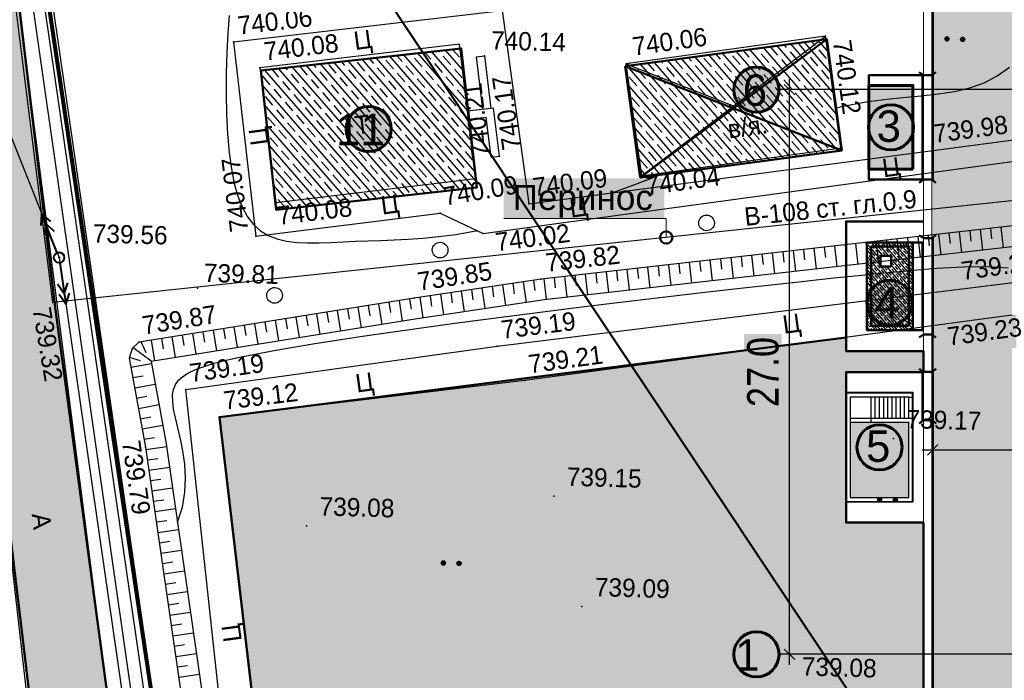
# Model space of a CAD drawing. Header units: millimetres. Extents: x -257011 to 237647566, y 2784933 to 6706507.
# Tile 337 of 451: x 9659576 to 9706652, y 5674406 to 5705994. Entities that reach past the tile are written whole.
import ezdxf

# ---------------------------------------------------------------- set-up
doc = ezdxf.new("R2010")
doc.units = ezdxf.units.MM
doc.header["$LTSCALE"] = 1000
doc.header["$PDMODE"] = 32
doc.header["$PDSIZE"] = 0.3
for name, pattern in [('Д_ТРОТ_ТРУБА', [3, 1.5, -1.5]), ('ДОРОГИ_СТРОЯЩ', [9, 8, -1]), ('ОТКОС_НИЗ', [1.2, 0.2, -1])]:
    doc.linetypes.add(name, pattern=pattern)
for name, color, linetype in [('(002) Рамка', 7, 'Continuous'), ('(004) Точки рельефа', 7, 'Continuous'), ('(007) Здания', 7, 'Continuous'), ('(013) Газопровод', 30, 'ИК_Газопровод -------г--------'), ('(014) Водопровод', 5, 'ИК_Водопровод -------в--------'), ('(022) Возд. Линии', 7, 'Continuous'), ('(025) Дорога', 7, 'Continuous'), ('(028) Гидротехн.', 7, 'Continuous'), ('(031) Горизонтали', 42, 'Continuous'), ('(035) Откосы', 7, 'Continuous'), ('(036) Растительность', 7, 'Continuous'), ('(038) Деревья', 7, 'Continuous'), ('(040) Ограда', 7, 'Continuous')]:
    doc.layers.add(name, color=color, linetype=linetype)
for name, color, linetype, lineweight in [('(032) Горизонтали утолщенные', 32, 'Continuous', 30), ('.', 7, 'Continuous', 15), ('Ф А С А Д', 250, 'Continuous', 15)]:
    doc.layers.add(name, color=color, linetype=linetype, lineweight=lineweight)
doc.styles.add('BM-431', font='txt')
doc.styles.add('D-431', font='txt', dxfattribs={"width": 2})
doc.styles.add('P-131', font='txt')
doc.styles.add('Roman', font='romans')
doc.styles.get("Standard").update_dxf_attribs({"font": 'ARIALN.TTF'})
doc.styles.add('Фарход', font='ARIALN.TTF')
doc.linetypes.add('FENCELINE2', pattern='A,6.35,-2.54,[132,ltypeshp.shx,S=2.54,R=0,X=-2.54,Y=0],-2.54,25.4', length=36.83)
doc.linetypes.add('KANALIS_K', pattern='A,1,["<",Standard,S=1.8,R=0,X=-0.9,Y=-0.9],3,-1,["К",Standard,S=1.8,R=0,X=-0.9,Y=-0.9],-1,10', length=16)
doc.linetypes.add('ИК_Водопровод -------в--------', pattern='A,9,-0.6,["В",Standard,S=1.2,R=0,X=0,Y=-0.6],-1.2', length=10.8)
doc.linetypes.add('ИК_Газопровод -------г--------', pattern='A,9,-0.6,["Г",Standard,S=1.2,R=0,X=0,Y=-0.6],-1.2', length=10.8)
doc.linetypes.add('ОГРАДА_БЕТ', pattern='A,4,["|",Standard,S=0.8,R=0,X=0,Y=-0.8],4', length=8)
doc.dimstyles.new('ISO-25$0', dxfattribs={"dimtxt": 300, "dimasz": 200, "dimexe": 100, "dimexo": 300, "dimgap": 50, "dimtad": 1, "dimdec": 0, "dimtxsty": 'Фарход', "dimblk": 'OBLIQUE', "dimcen": 250, "dimclrd": 256, "dimclrt": 250, "dimadec": 0, "dimazin": 0, "dimtfac": 1, "dimtdec": 0, "dimtmove": 0, "dimatfit": 3, "dimldrblk": 'OBLIQUE', "dimfxl": 0, "dimlwd": -1, "dimarcsym": 0})

# ---------------------------------------------------------------- blocks, each defined once
blk = doc.blocks.new('dshgts')
h = blk.add_hatch()
h.set_pattern_fill('JIS_STN_1E', color=142, scale=200, angle=355.6832, style=0)
h.set_pattern_definition([(40.683213, (3111448.16, -5389468.48), (-130.375251, 151.665072), []), (40.683213, (3111588.76, -5389479.1), (-130.375251, 151.665072), [200, -100])])
h.paths.add_polyline_path([(4247122, -1140664), (4247122, -1142864), (4251322, -1142864), (4251322, -1140664)])
h.paths.add_polyline_path([(4250172, -1141814), (4250172, -1141314), (4250672, -1141314), (4250672, -1141814)], flags=16)
at = {"lineweight": 50, "ltscale": 1000}
for points in [[(4247122, -1142864), (4247122, -1140664), (4251322, -1140664), (4251322, -1142864)], [(4247322, -1142664), (4247322, -1140864), (4251122, -1140864), (4251122, -1142664)], [(4250172, -1141814), (4250172, -1141314), (4250672, -1141314), (4250672, -1141814)]]:
    blk.add_lwpolyline(points, close=True, dxfattribs=at)
blk = doc.blocks.new('gstrhsrth')
at = {"layer": '(040) Ограда', "linetype": 'KANALIS_K', "ltscale": 1000}
h = blk.add_hatch(color=256, dxfattribs=at)
h.set_gradient(color1=(255, 0, 0), color2=(209, 0, 0), one_color=1, tint=0.41, name='INVSPHERICAL')
h.paths.add_polyline_path([(4274197, -1313201), (4271397, -1313201), (4271397, -1316801), (4274197, -1316801)])
for p, q in [((4272397, -1313201), (4272397, -1312001)), ((4272597, -1313001), (4272597, -1312001)), ((4272797, -1313001), (4272797, -1312001)), ((4272997, -1313001), (4272997, -1312001)), ((4273197, -1313001), (4273197, -1312001)), ((4273397, -1313001), (4273397, -1312001)), ((4273597, -1313001), (4273597, -1312001)), ((4273797, -1313001), (4273797, -1312001)), ((4273997, -1313001), (4273997, -1312001)), ((4274197, -1312001), (4274397, -1312001)), ((4274397, -1313001), (4274397, -1312001))]:
    blk.add_line(p, q)
at = {"lineweight": 30}
for p, q in [((4274197, -1313001), (4274197, -1312001)), ((4271397, -1313001), (4274397, -1313001)), ((4271397, -1313201), (4274197, -1313201))]:
    blk.add_line(p, q, dxfattribs=at)
at = {"lineweight": 40}
blk.add_lwpolyline([(4274397, -1313001), (4274397, -1311801), (4271197, -1311801), (4271197, -1317001), (4274397, -1317001), (4274397, -1313001)], dxfattribs=at)
at = {"lineweight": 30}
for points in [[(4274197, -1312001), (4271397, -1312001), (4271397, -1313201)], [(4271397, -1313201), (4271397, -1316801), (4274197, -1316801), (4274197, -1313201)]]:
    blk.add_lwpolyline(points, dxfattribs=at)
blk = doc.blocks.new('d')
at = {"layer": '(038) Деревья', "color": 30}
blk.add_ellipse((0, 0), major_axis=(0.265, 0.265), ratio=1, start_param=5.497787, end_param=11.780972, dxfattribs=at)
blk = doc.blocks.new('*X70')
at = {"color": 0}
for p, q in [((1.8, 2.04), (2.2, 2.04)), ((1.8, 2.03), (2.2, 2.03)), ((1.8, 2.02), (2.2, 2.02)), ((1.8, 2.01), (2.2, 2.01)), ((1.8, 2), (2.2, 2)), ((1.8, 1.99), (2.2, 1.99)), ((1.8, 1.98), (2.2, 1.98)), ((1.8, 1.97), (2.2, 1.97)), ((1.8, 1.96), (2.2, 1.96)), ((1.81, 2.07), (2.19, 2.07)), ((1.81, 2.06), (2.19, 2.06)), ((1.81, 2.05), (2.19, 2.05)), ((1.81, 1.95), (2.19, 1.95)), ((1.81, 1.94), (2.19, 1.94)), ((1.81, 1.93), (2.19, 1.93)), ((1.82, 2.09), (2.18, 2.09)), ((1.82, 2.08), (2.18, 2.08)), ((1.82, 1.92), (2.18, 1.92)), ((1.82, 1.91), (2.18, 1.91)), ((1.83, 2.11), (2.17, 2.11)), ((1.83, 2.1), (2.17, 2.1)), ((1.83, 1.9), (2.17, 1.9)), ((1.83, 1.89), (2.17, 1.89)), ((1.84, 2.12), (2.16, 2.12)), ((1.85, 2.13), (2.15, 2.13)), ((1.86, 2.14), (2.14, 2.14)), ((1.87, 2.15), (2.13, 2.15)), ((1.88, 2.16), (2.12, 2.16)), ((1.9, 2.17), (2.11, 2.17)), ((1.91, 2.18), (2.09, 2.18)), ((1.94, 2.19), (2.06, 2.19)), ((1.84, 1.88), (2.16, 1.88)), ((1.85, 1.87), (2.15, 1.87)), ((1.86, 1.86), (2.14, 1.86)), ((1.87, 1.85), (2.13, 1.85)), ((1.88, 1.84), (2.12, 1.84)), ((1.9, 1.83), (2.11, 1.83)), ((1.91, 1.82), (2.09, 1.82)), ((1.94, 1.81), (2.06, 1.81))]:
    blk.add_line(p, q, dxfattribs=at)
blk = doc.blocks.new('I04100')
blk.add_circle((0, 0), 0.2)
blk.add_blockref('*X70', (-2, -2))
blk = doc.blocks.new('kjvklglhl')
at = {"layer": '(004) Точки рельефа'}
for p in [(297.645, 516.318), (269.368, 515.247), (281.381, 514.923), (288.288, 514.748), (270.656, 514.043), (282.225, 510.142), (289.035, 509.402), (281.113, 509.046), (271.615, 507.581), (283.702, 507.914), (279.473, 507.345), (281.553, 506.423), (270.684, 506.001), (284.392, 504.328), (267.971, 503.425), (278.337, 503.244), (261.079, 502.552), (282.371, 501.061), (265.243, 500.775), (283.734, 499.451), (267.554, 498.57), (269.193, 497.303), (301.434, 497.175), (265.706, 495.765), (285.277, 493.966), (273.5, 492.215), (286.766, 488.729)]:
    blk.add_point(p, dxfattribs=at)
at = {"layer": '(007) Здания'}
blk.add_lwpolyline([(260.697, 523.867), (259.102, 523.459), (272.919, 444.041), (279.772, 407.727), (310.568, 407.829), (331.929, 406.641), (338.864, 406.255)], dxfattribs=at)
blk.add_lwpolyline([(281.113, 509.046), (280.163, 515.454), (270.656, 514.043), (271.606, 507.636)], close=True, dxfattribs=at)
at = {"layer": '(013) Газопровод', "ltscale": 0.5, "flags": 128}
blk.add_lwpolyline([(278.367, 408.415), (257.036, 532.282)], dxfattribs=at)
at = {"layer": '(014) Водопровод', "ltscale": 0.5, "flags": 128}
blk.add_lwpolyline([(325.711, 440.112), (326.312, 440.162), (325.744, 440.975), (323.361, 447.342), (313.499, 509.603), (261.079, 502.552), (256.511, 532.162)], dxfattribs=at)
at = {"layer": '(022) Возд. Линии', "lineweight": 40}
for p, q in [((260.425, 506.775), (260.394, 506.217)), ((260.425, 506.775), (260.853, 506.415)), ((261.217, 504.939), (260.425, 506.775)), ((260.623, 506.316), (260.592, 505.758)), ((260.623, 506.316), (261.051, 505.956)), ((261.359, 504.461), (261.701, 502.49)), ((261.615, 502.983), (261.284, 503.433)), ((261.615, 502.983), (261.776, 503.518)), ((261.701, 502.49), (261.369, 502.94)), ((261.701, 502.49), (261.862, 503.026))]:
    blk.add_line(p, q, dxfattribs=at)
at = {"layer": '(022) Возд. Линии', "color": 1}
blk.add_lwpolyline([(250.311, 530.231), (261.316, 504.709), (269.524, 457.39), (280.83, 410.667), (321.945, 409.43), (327.393, 409.266)], dxfattribs=at)
at = {"layer": '(022) Возд. Линии', "lineweight": 40}
blk.add_circle((261.316, 504.709), 0.25, dxfattribs=at)
blk.add_point((261.316, 504.709), dxfattribs=at)
at = {"layer": '(025) Дорога', "linetype": 'Д_ТРОТ_ТРУБА', "flags": 128}
for points in [[(276.271, 401.474), (276.032, 403.339), (271.153, 441.699), (264.611, 481.335), (258.554, 519.926), (258.12, 523.201), (258.253, 523.704), (258.69, 524.198), (277.345, 530.037), (292.802, 535.347), (297.832, 536.245), (297.413, 538.591), (292.678, 537.746), (274.449, 531.593), (260.769, 526.931), (259.947, 526.822), (259.362, 527.449), (258.374, 532.486)], [(254.176, 531.447), (254.747, 528.326), (255.283, 519.313), (261.281, 477.255), (267.133, 440.193), (271.605, 408.84), (272.687, 401.176)], [(269.368, 515.247), (282.156, 517.109), (283.702, 507.914), (307.271, 511.692), (310.476, 513.628), (310.443, 515.538), (318.567, 515.917), (330.341, 516.212), (329.81, 527.423), (321.381, 528.706), (305.268, 531.339), (301.294, 530.976)], [(323.251, 418.267), (300.714, 414.809), (283.138, 412.485), (281.122, 413.564), (275.085, 449.451), (270.84, 474.617), (267.554, 498.57), (282.371, 501.061), (308.67, 505.056), (310.788, 503.765), (314.781, 477.717), (318.108, 454.899), (323.251, 418.267)], [(321.731, 420.742), (316.881, 452.353), (313.048, 477.771), (309.058, 502.896), (307.912, 503.399), (283.734, 499.451), (269.193, 497.303), (272.561, 474.353), (276.62, 450.413), (282.198, 415.2), (283.437, 414.157), (320.719, 419.528), (321.731, 420.742)]]:
    blk.add_lwpolyline(points, dxfattribs=at)
blk.add_lwpolyline([(269.368, 515.247), (270.684, 506.001), (279.473, 507.345), (281.553, 506.423), (308.542, 510.883), (312.531, 513.649), (318.524, 513.838), (330.524, 514.19), (333.406, 460.634), (331.811, 454.811, 1.56758), (332.906, 443.73, 0.509364), (333.962, 453.359), (336.672, 456.912), (338.021, 457.657), (347.714, 458.292), (347.773, 448.108), (343.552, 448.203), (343.703, 435.09)], format="xyb", dxfattribs=at)
at = {"layer": '(028) Гидротехн.'}
blk.add_lwpolyline([(297.645, 516.318), (288.142, 514.724), (289.035, 509.402), (298.538, 510.997)], close=True, dxfattribs=at)
for points in [[(289.035, 509.402), (297.645, 516.318)], [(288.142, 514.724), (293.34, 512.86)]]:
    blk.add_lwpolyline(points, dxfattribs=at)
at = {"layer": '(031) Горизонтали', "flags": 128}
blk.add_lwpolyline([(267.333, 492.218), (267.545, 492.95), (267.646, 493.663), (267.656, 494.352), (267.598, 495.01), (267.49, 495.631), (267.356, 496.208), (267.215, 496.737), (267.088, 497.21), (266.994, 497.624), (266.939, 497.983), (266.928, 498.294), (266.963, 498.564), (267.051, 498.801), (267.193, 499.009), (267.395, 499.198), (267.661, 499.373), (267.994, 499.54), (268.398, 499.703), (268.878, 499.864), (269.437, 500.026), (270.08, 500.19), (270.811, 500.359), (271.633, 500.536), (272.55, 500.723), (273.567, 500.921), (274.689, 501.132), (275.92, 501.356), (277.265, 501.593), (278.729, 501.843), (280.317, 502.106), (282.034, 502.383), (283.885, 502.675), (285.866, 502.979), (287.944, 503.292), (290.08, 503.607), (292.231, 503.919), (294.357, 504.221), (296.418, 504.507), (298.372, 504.773), (300.178, 505.01), (301.805, 505.214), (303.257, 505.375), (304.547, 505.482), (305.689, 505.527), (306.696, 505.498)], dxfattribs=at)
at = {"layer": '(032) Горизонтали утолщенные'}
for points in [[(269.114, 516.508), (269.073, 515.66), (269.052, 514.736), (269.053, 513.763), (269.077, 512.771), (269.125, 511.789), (269.199, 510.844), (269.301, 509.966), (269.431, 509.179), (269.591, 508.483), (269.783, 507.876), (270.01, 507.354), (270.271, 506.913), (270.57, 506.55), (270.908, 506.261), (271.287, 506.043), (271.707, 505.89), (272.165, 505.796), (272.656, 505.748), (273.176, 505.739), (273.721, 505.758), (274.286, 505.796), (274.866, 505.842), (275.457, 505.888), (276.057, 505.926), (276.671, 505.961), (277.308, 506), (277.975, 506.051), (278.68, 506.121), (279.433, 506.218), (280.239, 506.348), (281.109, 506.521), (281.256, 506.555)], [(298.22, 512.887), (298.594, 512.997), (299.579, 513.218), (300.526, 513.376), (301.434, 513.496), (302.3, 513.6), (303.121, 513.709), (303.895, 513.848), (304.62, 514.038), (305.293, 514.301), (305.912, 514.654), (306.481, 515.08)], [(287.658, 508.548), (288.616, 508.922), (289.781, 509.402), (290.25, 509.606)]]:
    blk.add_lwpolyline(points, dxfattribs=at)
at = {"layer": '(035) Откосы'}
for p, q in [((303.897, 506.583), (303.826, 507.078)), ((304.462, 506.158), (304.321, 507.148)), ((304.886, 506.723), (304.816, 507.218)), ((305.451, 506.298), (305.311, 507.288)), ((305.876, 506.863), (305.806, 507.358)), ((306.441, 506.438), (306.301, 507.428)), ((300.502, 505.598), (300.362, 506.588)), ((300.927, 506.163), (300.857, 506.658)), ((301.492, 505.738), (301.352, 506.728)), ((301.917, 506.303), (301.847, 506.798)), ((302.482, 505.878), (302.342, 506.868)), ((302.907, 506.443), (302.837, 506.938)), ((303.472, 506.018), (303.332, 507.008)), ((296.968, 505.603), (296.898, 506.098)), ((297.533, 505.178), (297.393, 506.168)), ((297.958, 505.743), (297.887, 506.238)), ((298.523, 505.318), (298.382, 506.308)), ((298.947, 505.883), (298.877, 506.378)), ((299.512, 505.458), (299.372, 506.448)), ((299.937, 506.023), (299.867, 506.518)), ((293.573, 504.618), (293.433, 505.608)), ((293.998, 505.183), (293.928, 505.678)), ((294.563, 504.758), (294.423, 505.748)), ((294.988, 505.323), (294.918, 505.818)), ((295.553, 504.898), (295.413, 505.888)), ((295.978, 505.463), (295.908, 505.958)), ((296.543, 505.038), (296.403, 506.028)), ((290.604, 504.197), (290.464, 505.187)), ((291.029, 504.762), (290.959, 505.257)), ((291.594, 504.337), (291.454, 505.328)), ((292.018, 504.902), (291.948, 505.398)), ((292.583, 504.477), (292.443, 505.468)), ((293.008, 505.043), (292.938, 505.538)), ((287.069, 504.202), (286.999, 504.697)), ((287.634, 503.777), (287.494, 504.767)), ((288.059, 504.342), (287.989, 504.837)), ((288.624, 503.917), (288.484, 504.907)), ((289.049, 504.482), (288.979, 504.977)), ((289.614, 504.057), (289.474, 505.047)), ((290.039, 504.622), (289.969, 505.117)), ((284.12, 503.772), (284.032, 504.264)), ((284.665, 503.357), (284.525, 504.347)), ((285.09, 503.922), (285.02, 504.417)), ((285.655, 503.497), (285.514, 504.487)), ((286.079, 504.062), (286.009, 504.557)), ((286.644, 503.637), (286.504, 504.627)), ((281.168, 503.243), (281.08, 503.735)), ((281.748, 502.839), (281.572, 503.823)), ((282.152, 503.419), (282.064, 503.911)), ((282.732, 503.015), (282.556, 503.999)), ((283.136, 503.595), (283.048, 504.088)), ((283.716, 503.191), (283.54, 504.176)), ((278.796, 502.31), (278.62, 503.294)), ((279.2, 502.89), (279.112, 503.382)), ((279.78, 502.486), (279.604, 503.471)), ((280.184, 503.067), (280.096, 503.559)), ((280.764, 502.663), (280.588, 503.647)), ((276.256, 502.343), (276.163, 502.834)), ((276.84, 501.944), (276.654, 502.927)), ((277.238, 502.528), (277.146, 503.019)), ((277.822, 502.129), (277.637, 503.112)), ((278.221, 502.713), (278.128, 503.204)), ((273.892, 501.388), (273.707, 502.371)), ((274.291, 501.972), (274.198, 502.464)), ((274.875, 501.573), (274.69, 502.556)), ((275.273, 502.157), (275.181, 502.649)), ((275.857, 501.759), (275.672, 502.741)), ((271.344, 501.417), (271.251, 501.908)), ((271.928, 501.018), (271.742, 502)), ((272.326, 501.602), (272.234, 502.093)), ((272.91, 501.203), (272.725, 502.186)), ((273.309, 501.787), (273.216, 502.278)), ((268.981, 500.462), (268.795, 501.445)), ((269.379, 501.046), (269.286, 501.537)), ((269.963, 500.647), (269.778, 501.63)), ((270.361, 501.231), (270.269, 501.723)), ((270.945, 500.833), (270.76, 501.815)), ((266.432, 500.491), (266.339, 500.982)), ((267.016, 500.092), (266.83, 501.074)), ((267.414, 500.676), (267.322, 501.167)), ((267.998, 500.277), (267.813, 501.26)), ((268.397, 500.861), (268.304, 501.352)), ((265.857, 499.873), (264.975, 500.5)), ((265.612, 500.277), (265.357, 500.797)), ((266.033, 499.907), (265.848, 500.889)), ((265.349, 499.878), (264.815, 500.032)), ((265.876, 499.753), (264.898, 499.544)), ((265.491, 499.16), (265.002, 499.055)), ((266.085, 498.776), (265.107, 498.567)), ((265.7, 498.182), (265.211, 498.078)), ((266.294, 497.798), (265.316, 497.589)), ((265.909, 497.205), (265.42, 497.1)), ((266.503, 496.82), (265.525, 496.611)), ((266.118, 496.227), (265.629, 496.122)), ((266.714, 495.803), (265.728, 495.633)), ((266.306, 495.225), (265.814, 495.14)), ((266.884, 494.818), (265.899, 494.648)), ((266.476, 494.24), (265.984, 494.155)), ((267.054, 493.833), (266.069, 493.662)), ((266.647, 493.255), (266.154, 493.17)), ((267.225, 492.848), (266.239, 492.677)), ((266.817, 492.27), (266.324, 492.185)), ((267.395, 491.863), (266.409, 491.692)), ((266.987, 491.285), (266.494, 491.2)), ((267.565, 490.877), (266.58, 490.707)), ((267.157, 490.3), (266.665, 490.215)), ((267.735, 489.892), (266.75, 489.722)), ((267.328, 489.315), (266.835, 489.23)), ((267.905, 488.907), (266.92, 488.737)), ((267.498, 488.33), (267.005, 488.244)), ((268.076, 487.922), (267.09, 487.752)), ((267.668, 487.344), (267.175, 487.259)), ((268.246, 486.937), (267.261, 486.767)), ((267.838, 486.359), (267.346, 486.274)), ((268.416, 485.952), (267.431, 485.782)), ((268.009, 485.374), (267.516, 485.289)), ((268.586, 484.967), (267.601, 484.797))]:
    blk.add_line(p, q, dxfattribs=at)
blk.add_lwpolyline([(319.844, 457.028), (320.125, 457.17), (320.377, 457.458), (320.534, 458.04), (317.903, 475.66), (312.574, 506.915), (312.192, 507.383), (311.596, 507.687), (310.502, 508.023), (284.392, 504.328), (278.337, 503.244), (265.243, 500.775), (264.939, 500.462), (264.803, 499.989), (265.706, 495.765), (268.865, 477.481), (274.213, 445.131), (280.153, 409.582)], dxfattribs=at)
at = {"layer": '(035) Откосы', "linetype": 'ОТКОС_НИЗ'}
blk.add_lwpolyline([(319.844, 457.028), (319.619, 457.386), (319.514, 458.099), (316.916, 475.502), (311.633, 506.487), (311.551, 506.587), (311.219, 506.757), (310.421, 507.002), (284.551, 503.341), (278.518, 502.26), (265.85, 499.872), (266.688, 495.955), (269.851, 477.647), (275.2, 445.294), (281.12, 409.861), (281.136, 409.822), (281.351, 409.621), (310.666, 409.479), (317.618, 409.281), (323.511, 408.859), (324.497, 408.587)], dxfattribs=at)
at = {"layer": '(040) Ограда', "linetype": 'ОГРАДА_БЕТ', "ltscale": 0.5, "flags": 128}
for points in [[(260.797, 523.48), (259.559, 523.163), (273.312, 444.113), (280.104, 408.128), (310.579, 408.229), (324.695, 407.444)], [(280.986, 514.865), (281.381, 514.923)], [(280.986, 514.865), (281.358, 512.357)], [(281.381, 514.923), (281.753, 512.415), (281.753, 512.415), (281.753, 512.415)], [(282.225, 510.142), (281.884, 512.435), (280.638, 512.25), (280.638, 512.25)], [(281.829, 510.083), (281.547, 511.981), (280.697, 511.854)], [(281.829, 510.083), (282.225, 510.142)]]:
    blk.add_lwpolyline(points, dxfattribs=at)
at = {"layer": '(036) Растительность', "linetype": 'Continuous', "xscale": 0.5, "yscale": 0.5, "zscale": 0.5}
for p in [(303.461, 516.357), (304.211, 516.357), (300.862, 494.248), (301.612, 494.248), (280.094, 490.631), (280.844, 490.631)]:
    blk.add_blockref('I04100', p, dxfattribs=at)
at = {"layer": '(038) Деревья', "color": 30, "linetype": 'Continuous'}
for p in [(292.216, 507.234), (279.514, 505.577), (271.667, 503.191)]:
    blk.add_blockref('d', p, dxfattribs=at)
at = {"layer": '(004) Точки рельефа', "style": 'D-431'}
for s, rotation, p in [('740.06', 8.2845, (269.607, 515.6)), ('740.06', 9.5259, (288.513, 515.13)), ('740.12', 279.5259, (298.003, 516.087)), ('740.08', 8.4408, (270.894, 514.397)), ('740.21', 98.4408, (281.778, 510.132)), ('740.17', 99.9019, (283.236, 510.535)), ('739.98', 9.1063, (303.006, 511.362)), ('740.04', 9.5259, (289.33, 508.474)), ('740.07', 98.483, (270.33, 506.238)), ('740.09', 9.1016, (283.936, 508.271)), ('740.09', 11.0778, (279.695, 507.71)), ('740.08', 8.4408, (271.767, 506.564)), ('740.02', 8.9354, (282.223, 505.597)), ('739.20', 9.5343, (304.527, 504.843)), ('739.82', 8.0541, (284.633, 504.681)), ('739.85', 10.1547, (278.564, 503.605)), ('739.19', 8.6377, (282.608, 501.415)), ('739.23', 9.275, (303.947, 501.692)), ('739.32', 281.1648, (260.113, 502.221)), ('739.87', 10.6764, (265.467, 501.138)), ('739.21', 9.275, (283.967, 499.808)), ('739.19', 9.5421, (267.785, 498.928)), ('739.12', 8.4031, (269.432, 497.657)), ('739.79', 279.8045, (264.569, 495.99))]:
    blk.add_text(s, height=0.875, rotation=rotation, dxfattribs=at).set_placement(p)
for s, p in [('740.14', (281.669, 515.238)), ('739.56', (262.896, 505.476)), ('739.81', (268.258, 503.74)), ('739.17', (302.034, 497.695)), ('739.15', (285.877, 494.486)), ('739.08', (274.1, 492.735)), ('739.09', (287.366, 489.249)), ('739.08', (297.362, 485.733))]:
    blk.add_text(s, height=0.875, dxfattribs=at).set_placement(p)
at = {"layer": '(007) Здания', "color": 0, "linetype": 'Continuous', "style": 'P-131'}
blk.add_text('Т', height=0.88, rotation=8.4408, dxfattribs=at).set_placement((275.334, 510.986))
at = {"layer": '(014) Водопровод', "color": 0, "linetype": 'Continuous', "style": 'BM-431'}
blk.add_text('В-108 ст. гл.0.9', height=0.875, rotation=7.6612, dxfattribs=at).set_placement((294.072, 507.142))
at = {"layer": '(025) Дорога', "linetype": 'ДОРОГИ_СТРОЯЩ', "style": 'BM-431'}
for s, rotation, p in [('Ц', 9.3824, (275.184, 515.022)), ('Ц', 99.3824, (271.194, 510.415)), ('Ц', 9.3824, (300.611, 509.648)), ('Ц', 9.3824, (276.698, 507.192)), ('Ц', 9.3824, (285.722, 507.301)), ('Ц', 9.3824, (296.062, 502.035)), ('Ц', 9.3824, (275.727, 498.654)), ('A', 278.0382, (260.352, 492.411)), ('Ц', 99.3824, (270.568, 486.641))]:
    blk.add_text(s, height=0.875, rotation=rotation, dxfattribs=at).set_placement(p)
at = {"layer": '(028) Гидротехн.', "style": 'BM-431'}
blk.add_text('в/я.', height=0.875, rotation=9.5259, dxfattribs=at).set_placement((293.175, 511.297))
blk = doc.blocks.new('_Oblique')
at = {"color": 0, "linetype": 'ByBlock', "lineweight": -2}
blk.add_line((-0.5, -0.5), (0.5, 0.5), dxfattribs=at)
blk = doc.blocks.new('*D1767')
at = {"color": 5, "linetype": 'KANALIS_K', "ltscale": 1000, "transparency": 16777216}
blk.add_line((9696383, 5675148), (9696383, 5703148), dxfattribs=at)
at = {"color": 5, "linetype": 'KANALIS_K', "lineweight": -2, "ltscale": 1000, "transparency": 16777216}
for p, q in [((9710432, 5702648), (9695883, 5702648)), ((9710432, 5675648), (9695883, 5675648))]:
    blk.add_line(p, q, dxfattribs=at)
at = {"layer": 'Defpoints', "color": 0, "linetype": 'KANALIS_K', "lineweight": 50, "ltscale": 1000, "transparency": 16777216}
for p in [(9696383, 5702648), (9710482, 5702648), (9710482, 5675648)]:
    blk.add_point(p, dxfattribs=at)
at = {"color": 5, "linetype": 'KANALIS_K', "ltscale": 1000, "transparency": 16777216, "xscale": 500, "yscale": 500, "zscale": 500}
for p, rotation in [((9696383, 5702648), 90), ((9696383, 5675648), 270)]:
    blk.add_blockref('_Oblique', p, dxfattribs=dict(at, rotation=rotation))
at = {"color": 5, "linetype": 'KANALIS_K', "ltscale": 1000, "transparency": 16777216, "insert": (9695117, 5689148), "char_height": 1500, "attachment_point": 5, "rotation": 90, "style": 'Фарход', "bg_fill": 1, "box_fill_scale": 1.1, "bg_fill_color": 255, "bg_fill_transparency": 0}
blk.add_mtext('27.0', dxfattribs=at)
blk = doc.blocks.new('*D1768')
at = {"color": 5, "linetype": 'KANALIS_K', "lineweight": -2, "ltscale": 1000, "transparency": 16777216}
for p, q in [((9703230, 5695527), (9703230, 5665999)), ((9726082, 5676598), (9726082, 5665999))]:
    blk.add_line(p, q, dxfattribs=at)
at = {"color": 5, "linetype": 'KANALIS_K', "ltscale": 1000, "transparency": 16777216}
blk.add_line((9726582, 5666499), (9702730, 5666499), dxfattribs=at)
at = {"layer": 'Defpoints', "color": 0, "linetype": 'KANALIS_K', "lineweight": 50, "ltscale": 1000, "transparency": 16777216}
for p in [(9703230, 5695577), (9726082, 5676648), (9703230, 5666499)]:
    blk.add_point(p, dxfattribs=at)
at = {"color": 5, "linetype": 'KANALIS_K', "ltscale": 1000, "transparency": 16777216, "xscale": 500, "yscale": 500, "zscale": 500, "rotation": 180}
blk.add_blockref('_Oblique', (9703230, 5666499), dxfattribs=at)
at = {"color": 5, "linetype": 'KANALIS_K', "ltscale": 1000, "transparency": 16777216, "xscale": 500, "yscale": 500, "zscale": 500}
blk.add_blockref('_Oblique', (9726082, 5666499), dxfattribs=at)
at = {"color": 5, "linetype": 'KANALIS_K', "ltscale": 1000, "transparency": 16777216, "insert": (9714656, 5667765), "char_height": 1500, "attachment_point": 5, "style": 'Фарход', "bg_fill": 1, "box_fill_scale": 1.1, "bg_fill_color": 255, "bg_fill_transparency": 0}
blk.add_mtext('4.65', dxfattribs=at)
blk = doc.blocks.new('*D1769')
at = {"color": 5, "linetype": 'KANALIS_K', "lineweight": -2, "ltscale": 1000, "transparency": 16777216}
for p, q in [((9703230, 5695527), (9703230, 5684929)), ((9735232, 5673093), (9735232, 5685929))]:
    blk.add_line(p, q, dxfattribs=at)
at = {"color": 5, "linetype": 'KANALIS_K', "ltscale": 1000, "transparency": 16777216}
blk.add_line((9702730, 5685429), (9735732, 5685429), dxfattribs=at)
at = {"layer": 'Defpoints', "color": 0, "linetype": 'KANALIS_K', "lineweight": 50, "ltscale": 1000, "transparency": 16777216}
for p in [(9703230, 5695577), (9735232, 5685429), (9735232, 5673043)]:
    blk.add_point(p, dxfattribs=at)
at = {"color": 5, "linetype": 'KANALIS_K', "ltscale": 1000, "transparency": 16777216, "xscale": 500, "yscale": 500, "zscale": 500, "rotation": 180}
blk.add_blockref('_Oblique', (9703230, 5685429), dxfattribs=at)
at = {"color": 5, "linetype": 'KANALIS_K', "ltscale": 1000, "transparency": 16777216, "xscale": 500, "yscale": 500, "zscale": 500}
blk.add_blockref('_Oblique', (9735232, 5685429), dxfattribs=at)
at = {"color": 5, "linetype": 'KANALIS_K', "ltscale": 1000, "transparency": 16777216, "insert": (9719231, 5686692), "char_height": 1500, "attachment_point": 5, "style": 'Фарход', "bg_fill": 1, "box_fill_scale": 1.1, "bg_fill_color": 255, "bg_fill_transparency": 0}
blk.add_mtext('4.5', dxfattribs=at)

msp = doc.modelspace()

# ---------------------------------------------------------------- hatches: boundary and pattern name
at = {"layer": '(040) Ограда', "linetype": 'KANALIS_K', "ltscale": 1000}
h = msp.add_hatch(color=256, dxfattribs=at)
h.set_gradient(color1=(255, 0, 0), color2=(255, 0, 0), tint=0.41, name='INVSPHERICAL')
h.paths.add_polyline_path([(9700181.675, 5698847.656), (9702281.675, 5698847.656), (9702281.675, 5702847.656), (9700181.675, 5702847.656)])
h = msp.add_hatch(color=255, dxfattribs=at)
h.set_gradient(color1=(255, 255, 255), tint=0.41, name='INVSPHERICAL')
h.paths.add_polyline_path([(9682719.283, 5696481.444), (9690393.352, 5696481.444), (9690393.352, 5698411.321), (9682719.283, 5698411.321)])
at = {"layer": '.', "lineweight": 50, "ltscale": 1000, "transparency": 33554687}
h = msp.add_hatch(color=256, dxfattribs=at)
h.dxf.hatch_style = 1
h.set_gradient(color1=(132, 132, 132), color2=(132, 132, 132), tint=1)
h.paths.add_polyline_path([(9658780.964, 5713057.542), (9659194.937, 5713908.585), (9660072.706, 5714253.194), (9694246.918, 5724382.468), (9698433.483, 5724945.712), (9697789.373, 5727359.594), (9693736.35, 5726762.996), (9681577.386, 5723035.477), (9661536.692, 5716849.104), (9660676.483, 5717067.318), (9660203.655, 5717692.299), (9659949.256, 5718709.213), (9659263.817, 5722419.387), (9655011.586, 5721500.87), (9655422.191, 5718268.854), (9655781.518, 5709188.41), (9670006.346, 5590203.21), (9673792.428, 5590655.84), (9671235.349, 5615499.469), (9669575.326, 5631180.068), (9666683.257, 5652656.256), (9664126.944, 5671069.718), (9661259.672, 5692379.558)])
at = {"ltscale": 1000}
h = msp.add_hatch(dxfattribs=at)
h.set_pattern_fill('AR-SAND', color=256, scale=15, angle=266, style=0)
h.set_pattern_definition([(303.5, (-555770.2, 0), (734.005765, -27.267607), [0, -579.12, 0, -647.7, 0, -619.125]), (273.5, (-555770.2, 0), (1025.58269, -747.64719), [0, -312.42, 0, -521.97, 0, -200.025]), (233.5, (-555737.5, 467.5), (-80.614732, -1183.74871), [0, -190.5, 0, -685.8, 0, -895.35]), (223.5, (-555737.5, 467.5), (253.68491, -1165.87085), [0, -95.25, 0, -449.58, 0, -514.35])])
edge = h.paths.add_edge_path()
edge.add_arc((9736632.854, 5713933.455), 1401.571, 90, 182.2042984, ccw=False)
edge.add_line((9736632.854, 5715335.026), (9738047.331, 5715334.226))
edge.add_line((9738047.331, 5715334.226), (9738047.331, 5719416.663))
edge.add_line((9738047.331, 5719416.663), (9703234.004, 5719773.067))
edge.add_line((9703234.004, 5719773.067), (9703230.356, 5673042.653))
edge.add_line((9703230.356, 5673042.653), (9730732.32, 5673042.653))
edge.add_line((9730732.32, 5673042.653), (9730732.32, 5645367.876))
edge.add_line((9730732.32, 5645367.876), (9739522.649, 5645438.958))
edge.add_line((9739522.649, 5645438.958), (9739522.649, 5649920.607))
edge.add_line((9739522.649, 5649920.607), (9737452.912, 5649875.932))
edge.add_arc((9737330.079, 5651971.052), 2098.718, 181.732534, 273.3553239, ccw=False)
edge.add_line((9735232.32, 5651907.6), (9735232.32, 5675822.937))
edge.add_line((9735232.32, 5675822.937), (9735232.32, 5713879.547))
h.paths.add_polyline_path([(9730732.32, 5691097.656), (9728232.32, 5691097.656), (9728232.32, 5702647.656), (9727732.32, 5702647.656), (9727732.32, 5675141.64), (9728232.32, 5675141.64), (9727478.491, 5674034.296), (9708564.111, 5674034.296), (9708832.32, 5676447.656), (9707232.32, 5676447.656), (9707232.32, 5706297.656), (9708832.32, 5706297.656), (9708832.32, 5704297.656), (9710282.32, 5704297.656), (9710282.32, 5706297.656), (9716407.32, 5706297.656), (9716407.32, 5704297.656), (9717857.32, 5704297.656), (9717857.32, 5705072.764), (9719857.32, 5705072.764), (9719857.32, 5704297.656), (9721307.32, 5704297.656), (9721307.32, 5706297.656), (9730732.32, 5706297.656), (9730732.32, 5704297.656)], flags=16)
edge = h.paths.add_edge_path(flags=16)
edge.add_line((9730732.32, 5708297.656), (9707232.32, 5708297.656))
edge.add_line((9707232.32, 5708297.656), (9707232.32, 5715409.76))
edge.add_line((9707232.32, 5715409.76), (9729239.975, 5715409.76))
edge.add_arc((9729328.117, 5714008.321), 1404.208, 0.153981, 93.5988208, ccw=False)
edge.add_line((9730732.32, 5714012.095), (9730732.32, 5708297.656))
at = {"linetype": 'KANALIS_K', "ltscale": 1000}
h = msp.add_hatch(dxfattribs=at)
h.set_pattern_fill('JIS_STN_1E', color=252, scale=550, angle=266, style=0)
h.set_pattern_definition([(311, (-555770.2, 0), (415.09027, 360.832466), []), (311, (-555797.26, -386.8), (415.09027, 360.832466), [550, -275])])
h.paths.add_polyline_path([(9671098.047, 5703563.269), (9680690.188, 5704622.833), (9681425.467, 5697966.419), (9671833.326, 5696906.855)])
h.paths.add_polyline_path([(9688527.605, 5703769.414), (9698161.064, 5705065.13), (9698876.798, 5699743.758), (9689243.338, 5698448.042)])
at = {"lineweight": 50}
h = msp.add_hatch(color=1, dxfattribs=at)
h.set_gradient(color1=(255, 255, 255), one_color=1, tint=1)
h.paths.add_polyline_path([(9693721.544, 5702647.656, 1), (9695882.891, 5702647.656, 1)])
h = msp.add_hatch(color=1, dxfattribs=at)
h.set_gradient(color1=(255, 255, 255), one_color=1, tint=1)
h.paths.add_polyline_path([(9700151.002, 5700847.656, 1), (9702312.348, 5700847.656, 1)])
h = msp.add_hatch(color=1, dxfattribs=at)
h.set_gradient(color1=(255, 255, 255), one_color=1, tint=1)
h.paths.add_polyline_path([(9675181.084, 5700764.844, 1), (9677342.43, 5700764.844, 1)])
h = msp.add_hatch(color=1, dxfattribs=at)
h.set_gradient(color1=(255, 255, 255), one_color=1, tint=1)
h.paths.add_polyline_path([(9700083.717, 5692455.699, 1), (9702245.063, 5692455.699, 1)])
h = msp.add_hatch(color=1, dxfattribs=at)
h.set_gradient(color1=(255, 255, 255), one_color=1, tint=1)
h.paths.add_polyline_path([(9699604.459, 5685547.762, 1), (9701765.805, 5685547.762, 1)])
h = msp.add_hatch(color=1, dxfattribs=at)
h.set_gradient(color1=(255, 255, 255), one_color=1, tint=1)
h.paths.add_polyline_path([(9693721.544, 5675647.656, 1), (9695882.891, 5675647.656, 1)])
at = {"layer": 'Ф А С А Д', "linetype": 'KANALIS_K', "ltscale": 1000}
h = msp.add_hatch(dxfattribs=at)
h.set_pattern_fill('CROSS', color=92, scale=40, angle=95)
h.set_pattern_definition([(95, (-555770.2, 0), (-275.171012, 230.8958947), [127, -381]), (185, (-555712.5, 68.8), (-230.8958947, -275.171012), [127, -381])])
h.paths.add_polyline_path([(9735232.32, 5712658.727), (9764251.233, 5713178.613), (9764251.233, 5704695.717), (9735232.32, 5704695.717)], flags=17)
h.paths.add_polyline_path([(9735232.32, 5688561.339), (9779090.495, 5688561.339), (9779090.495, 5677655.35), (9735232.32, 5677655.35)], flags=17)
h.paths.add_polyline_path([(9735232.32, 5690409.279), (9738969.435, 5690409.279), (9738969.435, 5693820.69), (9737101.295, 5693820.69), (9737101.295, 5697347.612), (9738969.435, 5697347.612), (9738969.435, 5702847.656), (9735232.32, 5702847.656)], flags=17)
h.paths.add_polyline_path([(9735232.32, 5663773.398), (9738969.435, 5663773.398), (9738969.435, 5668576.33), (9737989.108, 5668576.33), (9737989.108, 5672103.252), (9738969.435, 5672103.252), (9738969.435, 5675822.937), (9735232.32, 5675822.937)], flags=17)
edge = h.paths.add_edge_path()
edge.add_line((9773415.802, 5662049.266), (9735232.32, 5662049.266))
edge.add_line((9735232.32, 5662049.266), (9735232.32, 5651907.6))
edge.add_arc((9737330.079, 5651971.052), 2098.718, 181.732534, 273.3553239)
edge.add_line((9737452.912, 5649875.932), (9773415.802, 5650652.19))
edge.add_line((9773415.802, 5650652.19), (9773415.802, 5662049.266))
h.paths.add_polyline_path([(9789566.246, 5651848.19), (9792184.629, 5651848.19), (9792184.629, 5689198.437), (9789566.246, 5689198.437)])
h.paths.add_polyline_path([(9799028.839, 5652770.109), (9799028.839, 5686034.189), (9801915.55, 5686034.189), (9801915.55, 5706242.585), (9799140.732, 5706242.585), (9799140.732, 5718791.214), (9689881.948, 5719909.76), (9665092.531, 5712803.828), (9664583.109, 5714483.508), (9694959.297, 5723968.116), (9701657.021, 5724360.977), (9783529.241, 5722753.693), (9799140.732, 5721970.706), (9811484.066, 5721110.852), (9810589.23, 5654273.495), (9809004.976, 5653020.016)])
h.paths.add_polyline_path([(9789181.816, 5702966.194), (9792234.988, 5702966.194), (9792234.988, 5715334.226), (9789181.816, 5715334.226)], flags=17)
h = msp.add_hatch(dxfattribs=at)
h.set_pattern_fill('CROSS', color=92, scale=40, angle=95)
h.set_pattern_definition([(95, (-555770.2, -158616.16), (-275.171012, 230.8958947), [127, -381]), (185, (-555712.5, -158547.37), (-230.8958947, -275.171012), [127, -381])])
h.paths.add_polyline_path([(9699084.415, 5690801.725), (9699084.415, 5690147.656), (9702785.016, 5690147.656), (9702784.959, 5689147.689), (9699084.959, 5689147.689), (9699084.959, 5681947.689), (9702785.56, 5681947.689), (9702785.356, 5672597.653), (9711585.984, 5672597.653), (9712413.365, 5666238.816), (9715529.798, 5640722.938), (9719489.363, 5608988.104), (9718443.651, 5607803.429), (9699734.572, 5605642.599), (9681025.494, 5603481.768), (9679816.203, 5604559.285), (9675230.368, 5639915.052), (9671845.49, 5663960.195), (9669124.594, 5686995.675)])

# ---------------------------------------------------------------- linework, layer by layer
at = {"layer": '(002) Рамка', "color": 0, "lineweight": 60, "ltscale": 1000}
for centre in [(9694802.218, 5702647.656), (9701231.675, 5700847.656), (9676261.757, 5700764.844), (9701164.39, 5692455.699), (9700685.132, 5685547.762), (9694802.218, 5675647.656)]:
    msp.add_circle(centre, 1080.673, dxfattribs=at)
at = {"lineweight": 50, "ltscale": 1000}
for p, q in [((9645617.687, 5754348.678), (9930171.567, 5327008.432)), ((9698161.064, 5705065.13), (9689243.338, 5698448.042)), ((9688527.605, 5703769.414), (9698876.798, 5699743.758))]:
    msp.add_line(p, q, dxfattribs=at)
for points in [[(9673792.428, 5590655.84), (9671235.349, 5615499.469), (9669575.326, 5631180.068), (9666683.257, 5652656.256), (9664126.944, 5671069.718), (9661259.672, 5692379.558), (9658780.964, 5713057.542), (9659194.937, 5713908.585), (9660072.706, 5714253.194), (9694246.918, 5724382.468), (9698433.483, 5724945.712)], [(9655011.586, 5721500.87), (9655422.191, 5718268.854), (9655781.518, 5709188.41), (9670001.467, 5590244.015)], [(9703230.356, 5698313.903), (9703230.356, 5715409.76)], [(9702782.318, 5698347.656), (9700181.675, 5698347.656), (9700181.675, 5703347.656), (9702781.603, 5703347.656)], [(9702734.781, 5703347.656), (9702735.38, 5698310.171)], [(9702784.416, 5696347.656), (9699084.415, 5696347.656), (9699084.415, 5690147.656), (9702785.016, 5690147.656)], [(9702784.416, 5695347.656), (9700084.415, 5695347.656), (9700084.415, 5691147.656), (9702785.016, 5691147.656)], [(9702737.254, 5695347.656), (9702737.447, 5691147.656)], [(9703230.356, 5695577.334), (9703230.356, 5690910.197)], [(9703230.356, 5690910.197), (9703230.356, 5695577.334)], [(9699084.415, 5690801.725), (9699084.415, 5690147.656), (9702785.016, 5690147.656), (9702784.959, 5689147.689), (9699084.959, 5689147.689), (9699084.959, 5681947.689), (9702785.56, 5681947.689), (9702785.356, 5672597.653), (9711585.984, 5672597.653), (9712413.365, 5666238.816), (9715529.798, 5640722.938), (9719489.363, 5608988.104), (9718443.651, 5607803.429), (9699734.572, 5605642.599), (9681025.494, 5603481.768), (9679816.203, 5604559.285), (9675230.368, 5639915.052), (9671845.49, 5663960.195), (9669124.594, 5686995.675), (9699084.415, 5690801.725)], [(9702784.959, 5689147.689), (9699084.959, 5689147.689), (9699084.959, 5681947.689), (9702785.56, 5681947.689)], [(9702737.337, 5689147.689), (9702737.445, 5686801.998)], [(9730685.356, 5673042.653), (9703230.356, 5673042.653), (9703230.356, 5688273.903)]]:
    msp.add_lwpolyline(points, dxfattribs=at)
at = {"color": 1, "ltscale": 0.1, "const_width": 100}
msp.add_lwpolyline([(9811867.732, 5721192.506), (9783529.241, 5722753.693), (9734343.87, 5723793.828), (9729864.14, 5723888.562), (9701657.021, 5724360.977), (9694959.297, 5723968.116), (9660006.657, 5713054.564), (9677336.72, 5596977.833), (9708484.47, 5596231.972), (9736051.727, 5593991.614), (9736994.244, 5617411.721), (9761920.771, 5617179.23), (9769589.329, 5615582.525), (9770388.115, 5625162.794), (9778591.34, 5624619.055), (9778621.488, 5625073.891), (9786517.589, 5624467.534), (9786464.04, 5623770.212), (9808235.349, 5622213.942), (9810612.726, 5648413.682), (9810869.728, 5653730.722), (9810786.337, 5668995.845), (9811867.732, 5721192.506)], dxfattribs=at)
at = {"lineweight": 50, "ltscale": 1000}
msp.add_lwpolyline([(9703230.356, 5689189), (9703230.356, 5673042.653), (9730732.32, 5673042.653), (9730732.32, 5645367.876), (9739522.649, 5645438.958), (9739522.649, 5649920.607), (9737452.912, 5649875.932, -0.422533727), (9735232.32, 5651907.6), (9735232.32, 5675822.937), (9735232.32, 5713987.363, -0.402989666), (9736632.854, 5715335.026), (9738047.331, 5715334.226), (9738047.331, 5719416.663), (9703230.356, 5719773.105), (9703230.356, 5698313.903)], format="xyb", dxfattribs=at)
at = {"color": 150, "lineweight": 0, "ltscale": 1000}
for points in [[(9730685.356, 5672597.653), (9702785.356, 5672597.653), (9702785.356, 5714909.757)], [(9730685.356, 5672997.653), (9703185.356, 5672997.653), (9703185.356, 5714909.76)]]:
    msp.add_lwpolyline(points, dxfattribs=at)
at = {"color": 5, "linetype": 'FENCELINE2', "lineweight": 80, "ltscale": 0.1}
msp.add_lwpolyline([(9661441.795, 5713509.459), (9660006.657, 5713054.564), (9677336.72, 5596977.833), (9708484.47, 5596231.972), (9736051.727, 5593991.614), (9736994.244, 5617411.721), (9742155.817, 5617363.579)], dxfattribs=at)
at = {"lineweight": 50, "ltscale": 1000}
for points in [[(9688527.605, 5703769.414), (9698161.064, 5705065.13), (9698876.798, 5699743.758), (9689243.338, 5698448.042)], [(9671098.047, 5703563.269), (9680690.188, 5704622.833), (9681425.467, 5697966.419), (9671833.326, 5696906.855)]]:
    msp.add_lwpolyline(points, close=True, dxfattribs=at)
at = {"color": 24, "lineweight": 50}
for points in [[(9703385.356, 5703488.187), (9703185.356, 5703338.187), (9702785.356, 5703338.187), (9702585.356, 5703488.187)], [(9703385.356, 5698197.653), (9703185.356, 5698347.653), (9702785.356, 5698347.653), (9702585.356, 5698197.653)], [(9703385.356, 5695693.584), (9703185.356, 5695543.584), (9702785.356, 5695543.584), (9702585.356, 5695693.584)], [(9703385.356, 5690793.947), (9703185.356, 5690943.947), (9702785.356, 5690943.947), (9702585.356, 5690793.947)], [(9703385.901, 5689305.659), (9703185.901, 5689155.659), (9702785.901, 5689155.659), (9702585.901, 5689305.659)], [(9703385.901, 5686688.341), (9703185.901, 5686838.341), (9702785.901, 5686838.341), (9702585.901, 5686688.341)]]:
    msp.add_lwpolyline(points, dxfattribs=at)
at = {"color": 0, "lineweight": 60}
msp.add_lwpolyline([(9702281.675, 5698847.656), (9700181.675, 5698847.656), (9700181.675, 5702847.656), (9702281.675, 5702847.656)], close=True, dxfattribs=at)
at = {"color": 5, "lineweight": 0, "ltscale": 1000}
msp.add_lwpolyline([(9690489.48, 5695579.208), (9690489.48, 5696481.444), (9682719.283, 5696481.444)], dxfattribs=at)
at = {"color": 5, "lineweight": 50, "ltscale": 1000}
msp.add_circle((9690489.48, 5695579.208), 294.336, dxfattribs=at)

# ---------------------------------------------------------------- block references
at = {"lineweight": 5, "xscale": 999.9999999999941, "yscale": 999.9999999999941, "zscale": 999.9999999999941, "rotation": 358.3893224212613}
msp.add_blockref('kjvklglhl', (9386059.538, 5197455.701), dxfattribs=at)
at = {"lineweight": 50}
for name, p, rotation in [('dshgts', (8559420.907, 1444025.916), 90), ('gstrhsrth', (5427800.952, 6999665.076), 0.003800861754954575)]:
    msp.add_blockref(name, p, dxfattribs=dict(at, rotation=rotation))

# ---------------------------------------------------------------- texts
at = {"color": 250, "width": 156685.73039, "attachment_point": 6, "style": 'Roman'}
for s, insert, char_height in [('\\pt64500;{\\fArial|b0|i0|c0|p34;6}', (9695309.083, 5702615.318, 0), 1500), ('\\pt64500;{\\fArial|b0|i0|c0|p34;11}', (9677025.816, 5700743.213, 0), 1500), ('\\pt64500;{\\fArial|b0|i0|c0|p34;3}', (9701709.409, 5700890.987, 0), 1500), ('\\pt51600;{\\fArial|b0|i0|c204|p34;Перинос}', (9689849.38, 5697313.378, 0), 1200), ('\\pt64500;{\\fArial|b0|i0|c0|p34;4}', (9701624.365, 5692453.745, 0), 1500), ('\\pt64500;{\\fArial|b0|i0|c0|p34;5}', (9701205.036, 5685591.093, 0), 1500), ('\\pt64500;{\\fArial|b0|i0|c0|p34;1}', (9694948.983, 5675615.318, 0), 1500)]:
    msp.add_mtext(s, dxfattribs=dict(at, insert=insert, char_height=char_height))

# ---------------------------------------------------------------- dimensions: what is measured, and where the dimension line sits
at = {"linetype": 'KANALIS_K', "ltscale": 1000}
dim = msp.add_linear_dim(base=(9696382.891, 5702647.656), p1=(9710482.32, 5675647.656), p2=(9710482.32, 5702647.656), angle=90, text='27.0', dimstyle='ISO-25$0', override={"dimtxt": 1500, "dimasz": 500, "dimexe": 500, "dimexo": 50, "dimgap": 500, "dimdle": 500, "dimclrd": 5, "dimclre": 5, "dimclrt": 5, "dimtmove": 1, "dimtfill": 2, "dimtfillclr": 255}, dxfattribs=at)
dim.commit()
dim.dimension.update_dxf_attribs({"geometry": '*D1767', "text_midpoint": (9695117.031, 5689147.656)})
for base, p1, p2, text, picture, middle in [((9703230.356, 5666499.191), (9726082.32, 5676647.656), (9703230.356, 5695577.334), '4.65', '*D1768', (9714656.338, 5667765.051)), ((9735232.32, 5685428.869), (9703230.356, 5695577.334), (9735232.32, 5673042.653), '4.5', '*D1769', (9719231.338, 5686691.659))]:
    dim = msp.add_linear_dim(base=base, p1=p1, p2=p2, text=text, dimstyle='ISO-25$0', override={"dimtxt": 1500, "dimasz": 500, "dimexe": 500, "dimexo": 50, "dimgap": 500, "dimdle": 500, "dimclrd": 5, "dimclre": 5, "dimclrt": 5, "dimtmove": 1, "dimtfill": 2, "dimtfillclr": 255}, dxfattribs=at)
    dim.commit()
    dim.dimension.update_dxf_attribs({"geometry": picture, "text_midpoint": middle})

doc.saveas('drawing.dxf')
